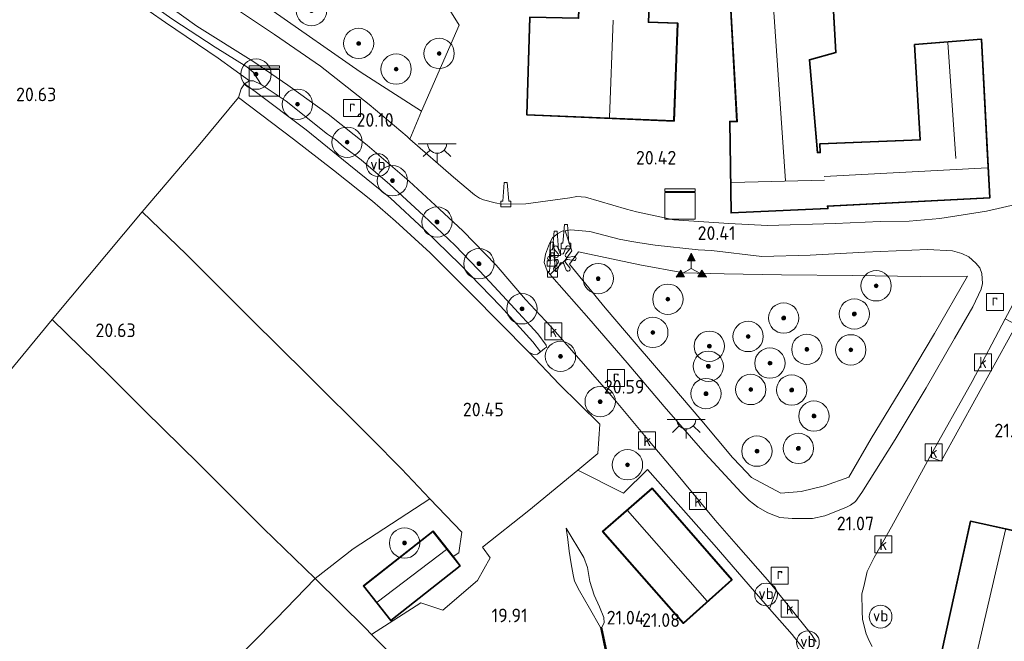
# Model space of a CAD drawing. Extents: x 196936 to 200438, y 361224 to 364196.
# Tile 257 of 276: x 199182 to 199312, y 363245 to 363327. Entities that reach past the tile are written whole.
import ezdxf
from ezdxf.enums import TextEntityAlignment as Align

# ---------------------------------------------------------------- set-up
doc = ezdxf.new("R2010")
doc.units = 0
for name, color, linetype, lineweight in [('B-ME-BV-GELEIDECONSTRUCTIE-S', 210, 'Continuous', 25), ('B-ME-GR-BOOM-S', 90, 'Continuous', 25), ('B-ME-GR-BOUWLAND_AKKERBOUW-GV', 80, 'Continuous', 13), ('B-ME-GR-GRAS-GV', 60, 'Continuous', 13), ('B-ME-GR-HAAG-G', 90, 'GR-HAAG1', 13), ('B-ME-GW-TALUD_KRUIN-G', 90, 'Continuous', 18), ('B-ME-GW-TALUD_TEEN-G', 90, 'Continuous', 18), ('B-ME-IE-KUNSTOBJECT-S', 7, 'Continuous', 25), ('B-ME-IE-MEUBILAIR_WEGMEUBILAIR-S', 7, 'Continuous', 25), ('B-ME-IE-TERREINAFSCHEIDING_DOORGANG-G', 210, 'Continuous', 18), ('B-ME-IE-TERREINAFSCHEIDING_KUNSTMATIG_HEKWERK-G', 20, 'IE-TERREINAFSCHEIDING-KUNSTMATIG', 18), ('B-ME-IE-TERREINAFSCHEIDING_KUNSTMATIG_MUUR-G', 90, 'IE-TERREINAFSCHEIDING-KUNSTMATIG-DICHT', 18), ('B-ME-IE-TERREINAFSCHEIDING_KUNSTMATIG_MUUR-GV', 90, 'Continuous', 18), ('B-ME-KG-KADASTRAAL_DAKRAND-G', 170, 'Continuous', 18), ('B-ME-KG-KADASTRAAL_NOK-G', 10, 'Continuous', 18), ('B-ME-OG-BEBOUWING_BOERDERIJ-GV', 7, 'Continuous', 35), ('B-ME-OG-BEBOUWING_KWEKERIJ-GV', 7, 'Continuous', 35), ('B-ME-OG-BEBOUWING_SCHUUR-GV', 7, 'Continuous', 35), ('B-ME-OG-HOOGTEPUNT-S', 7, 'Continuous', 25), ('B-ME-OG-TERREIN_ERF-GV', 7, 'Continuous', 18), ('B-ME-OG-TERREIN_GROEN_TUIN-GV', 7, 'Continuous', 18), ('B-ME-OG-WATER_GREPPEL-G', 160, 'Continuous', 18), ('B-ME-OG-WATER_SLOOT-G', 120, 'Continuous', 18), ('B-ME-RI-GWA_KOLK-S', 30, 'Continuous', 25), ('B-ME-RI-GWA_RIOOLPUT-S', 30, 'Continuous', 25), ('B-ME-VH-VERHARDING_ASFALT-GV', 252, 'Continuous', 18), ('B-ME-VH-VERHARDING_STRAATBAKSTEEN-GV', 252, 'Continuous', 18), ('B-ME-VW-BEWEGWIJZERING_DRAAGCONSTRUCTIE-S', 7, 'Continuous', 25), ('B-ME-VW-VERKEERSTEKEN_DRAAGCONSTRUCTIE-S', 7, 'Continuous', 25)]:
    doc.layers.add(name, color=color, linetype=linetype, lineweight=lineweight)
doc.styles.add('NLCS-ISO', font='NLCS-ISO.ttf')
doc.styles.add('NLCS-ISO-ANNOTATIVE-T18', font='NLCS-ISO.ttf', dxfattribs={"height": 1.8})
doc.linetypes.add('GR-HAAG1', pattern='A,6,[176,NLCS.SHX,S=0.125,R=0,X=0,Y=0],-2', length=8)
doc.linetypes.add('IE-TERREINAFSCHEIDING-KUNSTMATIG', pattern='A,4,[82,NLCS.SHX,S=0.75,R=90,X=0,Y=0],4,-2', length=10)
doc.linetypes.add('IE-TERREINAFSCHEIDING-KUNSTMATIG-DICHT', pattern='A,8,-1,[82,NLCS.SHX,S=0.75,R=90,X=0,Y=0],-1', length=10)

# ---------------------------------------------------------------- blocks, each defined once
blk = doc.blocks.new('SAL-HOOGTELABEL-SO')
at = {"color": 0, "linetype": 'ByBlock', "lineweight": -2, "style": 'NLCS-ISO-ANNOTATIVE-T18'}
blk.add_attdef('HOOGTE', text='', height=1.8, dxfattribs=at).set_placement((2.79, 0), align=Align.RIGHT)
blk = doc.blocks.new('SIE-WEG_GELEIDECONSTRUCTIE-SO')
at = {"color": 0, "linetype": 'ByBlock', "lineweight": 18}
blk.add_lwpolyline([(0.4, -0.87), (0.2, 1.59), (-0.2, 1.59), (-0.4, -0.87), (-0.65, -0.87), (-0.65, -1.59), (0.65, -1.59), (0.65, -0.87)], close=True, dxfattribs=at)
blk = doc.blocks.new('SGR-BOOM_01-SO')
at = {"linetype": 'ByBlock', "lineweight": 18}
h = blk.add_hatch(color=0, dxfattribs=at)
h.dxf.hatch_style = 1
edge = h.paths.add_edge_path()
edge.add_arc((0, 0), 0.25, 0, 360)
at = {"color": 0, "linetype": 'ByBlock', "lineweight": 18}
for radius in [2, 0.25]:
    blk.add_circle((0, 0), radius, dxfattribs=at)
blk = doc.blocks.new('SKL-DATA_KAST-SO')
at = {"color": 0, "linetype": 'ByBlock', "lineweight": 18}
for points in [[(-2, 2), (2, 2), (2, 1.68), (-2, 1.68)], [(-2, 1.52), (2, 1.52), (2, -2), (-2, -2)]]:
    blk.add_lwpolyline(points, close=True, dxfattribs=at)
blk = doc.blocks.new('SIE-KUNSTOBJECT-SO')
at = {"color": 0, "linetype": 'ByBlock', "lineweight": 18, "flags": 128}
blk.add_lwpolyline([(0.27, -0.73, 0.700208), (-0.27, -0.73), (-0.56, -1.53, -1), (-1.05, -1.25), (-0.5, -0.6, 0.700208), (-0.77, -0.13), (-1.6, -0.28, -1), (-1.6, 0.28), (-0.77, 0.13, 0.700208), (-0.5, 0.6), (-1.05, 1.25, -1), (-0.56, 1.53), (-0.27, 0.73, 0.700208), (0.27, 0.73), (0.56, 1.53, -1), (1.05, 1.25), (0.5, 0.6, 0.700208), (0.77, 0.13), (1.6, 0.28, -1), (1.6, -0.28), (0.77, -0.13, 0.700208), (0.5, -0.6), (1.05, -1.25, -1), (0.56, -1.53)], format="xyb", close=True, dxfattribs=at)
blk = doc.blocks.new('SIE-WEG_VERKEERSBORD_WEGWIJZER-SO')
at = {"linetype": 'ByBlock', "lineweight": 18}
h = blk.add_hatch(color=0, dxfattribs=at)
h.dxf.hatch_style = 1
h.paths.add_polyline_path([(0.5, 1), (0, 2), (-0.5, 1)])
h = blk.add_hatch(color=0, dxfattribs=at)
h.dxf.hatch_style = 1
h.paths.add_polyline_path([(-1.38, -0.22), (-2, -1.15), (-0.88, -1.09)])
h = blk.add_hatch(color=0, dxfattribs=at)
h.dxf.hatch_style = 1
h.paths.add_polyline_path([(1.38, -0.22), (2, -1.15), (0.88, -1.09)])
at = {"color": 0, "linetype": 'ByBlock', "lineweight": 18}
for points in [[(0.5, 1), (0, 2), (-0.5, 1)], [(-1.38, -0.22), (-2, -1.15), (-0.88, -1.09)], [(1.38, -0.22), (2, -1.15), (0.88, -1.09)]]:
    blk.add_lwpolyline(points, close=True, dxfattribs=at)
for points in [[(-1.13, -0.65), (0, 0)], [(0, 1), (0, 0)], [(1.13, -0.65), (0, 0)]]:
    blk.add_lwpolyline(points, dxfattribs=at)
blk = doc.blocks.new('SRI-PUT_INSPECTIEPUT_RIOOLPUT-SO')
at = {"color": 0, "linetype": 'ByBlock', "lineweight": 18}
blk.add_lwpolyline([(-1.12, -1.12), (1.12, -1.12), (1.12, 1.12), (-1.12, 1.12)], close=True, dxfattribs=at)
at = {"color": 0, "linetype": 'ByBlock', "lineweight": 18, "style": 'NLCS-ISO'}
blk.add_text('r', height=1.5, dxfattribs=at).set_placement((0, 0.28), align=Align.MIDDLE_CENTER)
blk = doc.blocks.new('SRI-KOLK-SO')
at = {"color": 0, "linetype": 'ByBlock', "lineweight": 18}
blk.add_lwpolyline([(-1.125, -1.125), (1.125, -1.125), (1.125, 1.125), (-1.125, 1.125)], close=True, dxfattribs=at)
at = {"color": 0, "linetype": 'ByBlock', "lineweight": 18, "style": 'NLCS-ISO'}
blk.add_text('k', height=1.5, dxfattribs=at).set_placement((0, 0), align=Align.MIDDLE_CENTER)
blk = doc.blocks.new('SKL-ET_OV_LICHTPUNT-SO')
at = {"color": 0, "linetype": 'ByBlock', "lineweight": 18}
for points in [[(-1.25, 0), (-2.5, 0)], [(1.25, 0), (2.5, 0)], [(-0.92, -0.85), (-1.83, -1.7)], [(0, -1.25), (0, -2.5)], [(0.92, -0.85), (1.83, -1.7)]]:
    blk.add_lwpolyline(points, dxfattribs=at)
blk.add_lwpolyline([(0, 0), (1.25, 0, -1), (-1.25, 0)], format="xyb", close=True, dxfattribs=at)
blk = doc.blocks.new('SIE-WEG_PAAL_VERKEERSBORD-SO')
at = {"color": 0, "linetype": 'ByBlock', "lineweight": 18}
blk.add_circle((0, 0), 1.5, dxfattribs=at)
at = {"color": 0, "linetype": 'ByBlock', "lineweight": 18, "style": 'NLCS-ISO'}
blk.add_text('vb', height=1.5, dxfattribs=at).set_placement((0, 0.13), align=Align.MIDDLE_CENTER)

msp = doc.modelspace()

# ---------------------------------------------------------------- linework, layer by layer
at = {"layer": 'B-ME-GR-BOUWLAND_AKKERBOUW-GV'}
msp.add_polyline3d([(199180.582, 363280.482, 20.542), (199186.705, 363287.89, 20.663), (199194.212, 363280.569, 20.792), (199198.927, 363275.876, 20.707), (199206.053, 363268.878, 20.671), (199214.552, 363260.347, 20.68), (199221.366, 363253.729, 20.613), (199216.257, 363248.416, 20.63), (199206.931, 363238.987, 20.624), (199205.745, 363238.551, 20.558), (199199.264, 363230.862, 20.37), (199192.198, 363222.402, 20.379), (199184.019, 363212.68, 20.405), (199177.584, 363204.787, 20.458)], dxfattribs=at)
at = {"layer": 'B-ME-GR-GRAS-GV'}
for points in [[(199252.2, 363347.446, 20.287), (199249.25, 363336.756, 20.177), (199246.129, 363338.046, 20.204), (199243.355, 363342.603, 20.189), (199237.46, 363339.062, 20.23), (199240.239, 363334.246, 20.244), (199236.91, 363332.347, 20.207), (199240.346, 363326.712, 20.117), (199235.389, 363315.361, 20.149), (199227.333, 363320.545, 20.133), (199215.85, 363328.572, 20.212), (199220.314, 363339.295, 20.283), (199223.447, 363346.008, 20.301), (199224.359, 363348.741, 20.278), (199224.213, 363349.144, 20.287), (199223.679, 363349.581, 20.296), (199220.555, 363350.117, 20.3), (199221.641, 363351.996, 20.328), (199222.022, 363351.958, 20.281), (199230.507, 363351.121, 20.27), (199243.547, 363348.925, 20.23), (199251.194, 363347.624, 20.27)], [(199213.182, 363320.512, 20.213), (199214.272, 363318.898, 20.172), (199213.259, 363319.351, 20.29), (199212.716, 363319.373, 20.443), (199208.583, 363322.348, 20.708), (199201.646, 363327.04, 20.794), (199195.175, 363331.589, 20.776), (199191.168, 363334.485, 20.73), (199188.624, 363336.947, 20.555), (199191.395, 363335.42, 20.307), (199196.844, 363331.548, 20.253), (199202.591, 363327.455, 20.181), (199208.191, 363323.825, 20.104), (199212.385, 363321.199, 20.163)], [(199235.389, 363315.361, 20.149), (199233.866, 363311.699, 20.112), (199233.502, 363312.017, 20.106), (199228.495, 363316.237, 20.133), (199222.095, 363321.295, 20.133), (199216.026, 363325.457, 20.115), (199210.066, 363329.416, 20.124), (199208.766, 363330.314, 20.137), (199210.307, 363332.447, 20.253), (199215.85, 363328.572, 20.212), (199227.333, 363320.545, 20.133)], [(199250.7, 363283.31, 20.434), (199250.164, 363283.28, 20.466), (199249.535, 363283.605, 20.521), (199241.967, 363291.283, 20.516), (199236.557, 363296.682, 20.478), (199231.979, 363300.854, 20.522), (199228.937, 363303.505, 20.43), (199223.78, 363307.608, 20.511), (199218.525, 363311.688, 20.636), (199211.248, 363317.177, 20.908), (199211.615, 363318.295, 20.624), (199212.065, 363318.956, 20.542), (199213.47, 363317.948, 19.569), (199220.183, 363312.892, 19.429), (199225.811, 363308.334, 19.429), (199231.323, 363303.902, 19.388), (199235.756, 363299.777, 19.424), (199240.491, 363295.14, 19.415), (199245.814, 363289.644, 19.474), (199250.064, 363284.96, 19.542), (199251.105, 363283.642, 20.343)], [(199251.628, 363284.071, 20.425), (199251.105, 363283.642, 20.343), (199250.064, 363284.96, 19.542), (199245.814, 363289.644, 19.474), (199240.491, 363295.14, 19.415), (199235.756, 363299.777, 19.424), (199231.323, 363303.902, 19.388), (199225.811, 363308.334, 19.429), (199220.183, 363312.892, 19.429), (199213.47, 363317.948, 19.569), (199212.065, 363318.956, 20.542), (199212.716, 363319.373, 20.443), (199213.259, 363319.351, 20.29), (199214.272, 363318.898, 20.172), (199217.548, 363316.682, 20.181), (199223.021, 363312.357, 20.172), (199224.037, 363311.615, 19.965), (199225.191, 363310.635, 20.1), (199227.46, 363308.935, 20.172), (199231.227, 363305.721, 20.195), (199235.661, 363301.595, 20.236), (199239.839, 363297.667, 20.218), (199243.829, 363293.469, 20.254), (199247.192, 363289.865, 20.389), (199250.757, 363286.03, 20.434), (199251.834, 363284.532, 20.43), (199251.872, 363284.272, 20.43)], [(199249.538, 363262.723, 20.489), (199243.463, 363257.858, 20.234), (199244.472, 363256.487, 20.144), (199242.776, 363253.477, 20.037), (199238.227, 363249.574, 20.06), (199235.302, 363250.531, 20.131), (199228.819, 363246.361, 20.421), (199227.997, 363247.194, 20.409), (199221.366, 363253.729, 20.613), (199226.4, 363257.637, 20.381), (199236.493, 363264.235, 20.376), (199232.756, 363268.228, 20.313), (199228.767, 363272.246, 20.384), (199220.288, 363280.682, 20.397), (199212.934, 363287.958, 20.465), (199204.371, 363296.498, 20.563), (199198.567, 363302.094, 20.872), (199206.159, 363311.037, 20.881), (199211.248, 363317.177, 20.908), (199218.525, 363311.688, 20.636), (199223.78, 363307.608, 20.511), (199228.937, 363303.505, 20.43), (199231.979, 363300.854, 20.522), (199236.557, 363296.682, 20.478), (199241.967, 363291.283, 20.516), (199249.535, 363283.605, 20.521), (199253.57, 363279.389, 20.583), (199258.894, 363274.096, 20.587), (199258.64, 363270.244, 20.525), (199256.005, 363268.026, 20.547)], [(199226.4, 363257.637, 20.381), (199221.366, 363253.729, 20.613), (199214.552, 363260.347, 20.68), (199206.053, 363268.878, 20.671), (199198.927, 363275.876, 20.707), (199194.212, 363280.569, 20.792), (199186.705, 363287.89, 20.663), (199198.567, 363302.094, 20.872), (199204.371, 363296.498, 20.563), (199212.934, 363287.958, 20.465), (199220.288, 363280.682, 20.397), (199228.767, 363272.246, 20.384), (199232.756, 363268.228, 20.313), (199236.493, 363264.235, 20.376)], [(199273.616, 363297.008, 20.431), (199280.277, 363296.216, 20.436), (199286.651, 363296.4, 20.516), (199293.836, 363296.792, 20.618), (199302.121, 363297.111, 20.658), (199305.426, 363296.954, 20.752), (199306.656, 363296.584, 20.752), (199307.567, 363296.182, 20.765), (199308.498, 363295.334, 20.859), (199309.009, 363294.716, 20.912), (199309.285, 363293.962, 20.934), (199309.348, 363292.628, 20.983), (199309.185, 363291.916, 21.001), (199308.075, 363289.555, 21.023), (199305.686, 363285.386, 21.019), (199301.936, 363278.88, 21.005), (199297.871, 363272.056, 21.068), (199293.475, 363265.074, 21.059), (199292.603, 363263.892, 21.037), (199291.957, 363263.416, 21.054), (199291.329, 363263.127, 21.068), (199288.565, 363261.999, 21.059), (199286.95, 363261.647, 21.028), (199284.293, 363261.646, 20.974), (199282.663, 363261.801, 20.974), (199281.075, 363262.395, 20.965), (199279.756, 363263.153, 20.961), (199278.608, 363264.053, 20.97), (199277.535, 363265.072, 20.956), (199272.808, 363270.234, 20.823), (199267.389, 363276.443, 20.725), (199262.528, 363282.187, 20.64), (199257.456, 363288.046, 20.498), (199252.605, 363293.568, 20.373), (199252.376, 363293.845, 20.354), (199254.358, 363295.711, 20.367), (199255.221, 363296.972, 20.336), (199254.354, 363299.61, 20.314), (199255.025, 363299.726, 20.346), (199257.595, 363299.481, 20.351), (199261.456, 363298.513, 20.36), (199262.852, 363298.222, 20.342), (199264.191, 363298, 20.329), (199266.219, 363297.712, 20.324), (199271.883, 363297.078, 20.4)], [(199292.23, 363293.685, 20.502), (199301.171, 363293.562, 20.578), (199307.375, 363293.605, 20.836), (199303.05, 363286.045, 20.738), (199299.593, 363280.3, 20.805), (199294.678, 363272.195, 20.858), (199291.725, 363267.098, 21.139), (199288.55, 363265.977, 21.028), (199285.439, 363265.197, 20.97), (199282.764, 363265.009, 20.939), (199278.912, 363267.083, 20.89), (199277.442, 363268.584, 20.881), (199276.409, 363269.694, 20.841), (199272.346, 363274.541, 20.752), (199268.278, 363279.325, 20.64), (199263.693, 363284.665, 20.547), (199259.624, 363289.449, 20.391), (199254.922, 363295.211, 20.395), (199256.086, 363296.808, 20.351), (199264.182, 363295.12, 20.288), (199269.931, 363294.036, 20.337), (199275.296, 363293.905, 20.395), (199282.845, 363293.788, 20.373)], [(199278.912, 363267.083, 20.89), (199282.764, 363265.009, 20.939), (199285.439, 363265.197, 20.97), (199288.55, 363265.977, 21.028), (199291.725, 363267.098, 21.139), (199294.678, 363272.195, 20.858), (199299.593, 363280.3, 20.805), (199303.05, 363286.045, 20.738), (199307.375, 363293.605, 20.836), (199301.171, 363293.562, 20.578), (199292.23, 363293.685, 20.502), (199282.845, 363293.788, 20.373), (199275.296, 363293.905, 20.395), (199269.931, 363294.036, 20.337), (199264.182, 363295.12, 20.288), (199256.086, 363296.808, 20.351), (199254.922, 363295.211, 20.395), (199259.624, 363289.449, 20.391), (199263.693, 363284.665, 20.547), (199268.278, 363279.325, 20.64), (199272.346, 363274.541, 20.752), (199276.409, 363269.694, 20.841), (199277.442, 363268.584, 20.881)], [(199313.217, 363286.093, 21.13), (199303.921, 363269.218, 21.269), (199302.426, 363269.768, 21.125), (199308.014, 363279.72, 21.063), (199312.363, 363287.973, 21.037), (199313.861, 363287.202, 21.099)], [(199227.745, 363252.764, 20.686), (199231.34, 363248.202, 20.369), (199240.513, 363255.429, 20.165), (199239.566, 363256.631, 20.237), (199236.918, 363259.991, 20.473)], [(199259.194, 363247.33, 21.01), (199258.998, 363247.291, 20.242), (199257.555, 363249.832, 20.206), (199256.248, 363252.135, 20.166), (199255.572, 363253.385, 20.152), (199255.4, 363254.233, 20.143), (199255.13, 363255.699, 20.206), (199254.878, 363257.355, 20.255), (199254.677, 363258.877, 20.327), (199254.476, 363260.4, 20.354), (199256.791, 363256.527, 20.821), (199257.299, 363255.198, 20.925), (199257.595, 363253.346, 20.961), (199258.186, 363251.561, 20.952), (199258.865, 363250.023, 20.961), (199259.459, 363248.589, 20.983), (199259.466, 363247.886, 21.01)]]:
    msp.add_polyline3d(points, close=True, dxfattribs=at)
for points in [[(199179.093, 363332.572, 20.69), (199184.39, 363339.48, 20.578), (199184.611, 363339.779, 20.573), (199184.808, 363339.823, 20.56), (199188.624, 363336.947, 20.555), (199191.168, 363334.485, 20.73), (199195.175, 363331.589, 20.776), (199201.646, 363327.04, 20.794), (199208.583, 363322.348, 20.708), (199212.716, 363319.373, 20.443), (199212.065, 363318.956, 20.542), (199211.615, 363318.295, 20.624), (199211.248, 363317.177, 20.908), (199206.159, 363311.037, 20.881), (199198.567, 363302.094, 20.872), (199186.705, 363287.89, 20.663), (199180.582, 363280.482, 20.542)], [(199200.339, 363330.523, 20.194), (199205.791, 363326.567, 20.122), (199213.308, 363321.864, 20.095), (199217.794, 363318.802, 20.068), (199223.097, 363314.956, 20.037), (199228.248, 363310.871, 20.041), (199233.751, 363306.143, 20.059), (199237.761, 363302.458, 20.086), (199240.862, 363299.597, 20.108), (199245.233, 363295.046, 20.167), (199249.098, 363290.544, 20.329), (199252.39, 363287.026, 20.401), (199256.467, 363282.408, 20.486), (199260.424, 363277.865, 20.567), (199265.444, 363271.813, 20.706), (199268.79, 363267.874, 20.827), (199274.124, 363261.439, 20.976), (199276.907, 363258.259, 21.075), (199281.041, 363253.571, 21.124), (199282.166, 363252.169, 21.119), (199281.303, 363249.756, 21.304), (199280.132, 363251.084, 21.307), (199274.004, 363258.205, 21.28), (199265.196, 363268.101, 20.928), (199262.027, 363264.983, 20.959), (199256.005, 363268.026, 20.547), (199258.64, 363270.244, 20.525), (199258.894, 363274.096, 20.587), (199253.57, 363279.389, 20.583), (199249.535, 363283.605, 20.521), (199250.164, 363283.28, 20.466), (199250.7, 363283.31, 20.434), (199251.105, 363283.642, 20.343), (199251.628, 363284.071, 20.425), (199251.872, 363284.272, 20.43), (199251.834, 363284.532, 20.43), (199250.757, 363286.03, 20.434), (199247.192, 363289.865, 20.389), (199243.829, 363293.469, 20.254), (199239.839, 363297.667, 20.218), (199235.661, 363301.595, 20.236), (199231.227, 363305.721, 20.195), (199227.46, 363308.935, 20.172), (199225.191, 363310.635, 20.1), (199224.037, 363311.615, 19.965), (199223.021, 363312.357, 20.172), (199217.548, 363316.682, 20.181), (199214.272, 363318.898, 20.172), (199213.182, 363320.512, 20.213), (199212.385, 363321.199, 20.163), (199208.191, 363323.825, 20.104), (199202.591, 363327.455, 20.181)]]:
    msp.add_polyline3d(points, dxfattribs=at)
at = {"layer": 'B-ME-GR-HAAG-G'}
for points in [[(199256.005, 363268.026, 20.547), (199249.538, 363262.723, 20.489), (199243.463, 363257.858, 20.234), (199244.472, 363256.487, 20.144), (199242.776, 363253.477, 20.037), (199238.227, 363249.574, 20.06), (199235.302, 363250.531, 20.131), (199228.819, 363246.361, 20.421)], [(199285.999, 363241.343, 21.332), (199286.704, 363242.998, 21.357), (199286.531, 363243.492, 21.393), (199284.275, 363246.384, 21.406), (199281.303, 363249.756, 21.304), (199280.132, 363251.084, 21.307), (199274.004, 363258.205, 21.28), (199265.196, 363268.101, 20.928), (199262.027, 363264.983, 20.959)]]:
    msp.add_polyline3d(points, dxfattribs=at)
at = {"layer": 'B-ME-GW-TALUD_KRUIN-G'}
for points in [[(199188.624, 363336.947, 20.555), (199191.168, 363334.485, 20.73), (199195.175, 363331.589, 20.776), (199201.646, 363327.04, 20.794), (199208.583, 363322.348, 20.708), (199212.716, 363319.373, 20.443)], [(199259.194, 363247.33, 21.01), (199259.466, 363247.886, 21.01), (199259.459, 363248.589, 20.983), (199258.865, 363250.023, 20.961), (199258.186, 363251.561, 20.952), (199257.595, 363253.346, 20.961), (199257.299, 363255.198, 20.925), (199256.791, 363256.527, 20.821), (199254.476, 363260.4, 20.354)]]:
    msp.add_polyline3d(points, dxfattribs=at)
at = {"layer": 'B-ME-GW-TALUD_TEEN-G'}
for points in [[(199214.272, 363318.898, 20.172), (199213.182, 363320.512, 20.213), (199212.385, 363321.199, 20.163), (199208.191, 363323.825, 20.104), (199202.591, 363327.455, 20.181), (199196.844, 363331.548, 20.253), (199191.395, 363335.42, 20.307), (199188.624, 363336.947, 20.555)], [(199258.998, 363247.291, 20.242), (199257.555, 363249.832, 20.206), (199256.248, 363252.135, 20.166), (199255.572, 363253.385, 20.152), (199255.4, 363254.233, 20.143), (199255.13, 363255.699, 20.206), (199254.878, 363257.355, 20.255), (199254.677, 363258.877, 20.327), (199254.476, 363260.4, 20.354)]]:
    msp.add_polyline3d(points, dxfattribs=at)
at = {"layer": 'B-ME-IE-TERREINAFSCHEIDING_DOORGANG-G'}
msp.add_polyline3d([(199258.64, 363270.244, 20.525), (199258.894, 363274.096, 20.587)], dxfattribs=at)
at = {"layer": 'B-ME-IE-TERREINAFSCHEIDING_KUNSTMATIG_HEKWERK-G'}
for points in [[(199240.239, 363334.246, 20.244), (199236.91, 363332.347, 20.207), (199240.346, 363326.712, 20.117), (199235.389, 363315.361, 20.149), (199227.333, 363320.545, 20.133), (199215.85, 363328.572, 20.212), (199210.307, 363332.447, 20.253), (199215.867, 363342.008, 20.476), (199220.555, 363350.117, 20.3), (199221.641, 363351.996, 20.328), (199225.759, 363359.12, 20.252), (199233.719, 363371.965, 20.212), (199235.287, 363374.786, 20.239), (199237.477, 363378.727, 20.297), (199231.598, 363382.75, 20.283), (199224.543, 363387.128, 20.299)], [(199211.248, 363317.177, 20.908), (199206.159, 363311.037, 20.881), (199198.567, 363302.094, 20.872), (199186.705, 363287.89, 20.663)], [(199211.248, 363317.177, 20.908), (199218.525, 363311.688, 20.636), (199223.78, 363307.608, 20.511), (199228.937, 363303.505, 20.43), (199231.979, 363300.854, 20.522), (199236.557, 363296.682, 20.478), (199241.967, 363291.283, 20.516), (199249.535, 363283.605, 20.521)], [(199198.567, 363302.094, 20.872), (199204.371, 363296.498, 20.563), (199212.934, 363287.958, 20.465), (199220.288, 363280.682, 20.397), (199228.767, 363272.246, 20.384), (199232.756, 363268.228, 20.313), (199236.493, 363264.235, 20.376), (199240.703, 363259.877, 20.304), (199240.337, 363257.147, 20.237), (199239.566, 363256.631, 20.237)], [(199186.705, 363287.89, 20.663), (199180.582, 363280.482, 20.542)], [(199186.705, 363287.89, 20.663), (199194.212, 363280.569, 20.792), (199198.927, 363275.876, 20.707), (199206.053, 363268.878, 20.671), (199214.552, 363260.347, 20.68), (199221.366, 363253.729, 20.613), (199227.997, 363247.194, 20.409), (199228.819, 363246.361, 20.421), (199233.456, 363241.664, 20.389), (199241.278, 363233.676, 20.407), (199243.109, 363231.774, 20.419)], [(199313.217, 363286.093, 21.13), (199303.921, 363269.218, 21.269)], [(199258.894, 363274.096, 20.587), (199253.57, 363279.389, 20.583), (199249.535, 363283.605, 20.521)], [(199262.027, 363264.983, 20.959), (199256.005, 363268.026, 20.547), (199258.64, 363270.244, 20.525)], [(199236.493, 363264.235, 20.376), (199226.4, 363257.637, 20.381), (199221.366, 363253.729, 20.613)]]:
    msp.add_polyline3d(points, dxfattribs=at)
msp.add_polyline3d([(199256.086, 363296.808, 20.351), (199254.922, 363295.211, 20.395), (199259.624, 363289.449, 20.391), (199263.693, 363284.665, 20.547), (199268.278, 363279.325, 20.64), (199272.346, 363274.541, 20.752), (199276.409, 363269.694, 20.841), (199277.442, 363268.584, 20.881), (199278.912, 363267.083, 20.89), (199282.764, 363265.009, 20.939), (199285.439, 363265.197, 20.97), (199288.55, 363265.977, 21.028), (199291.725, 363267.098, 21.139), (199294.678, 363272.195, 20.858), (199299.593, 363280.3, 20.805), (199303.05, 363286.045, 20.738), (199307.375, 363293.605, 20.836), (199301.171, 363293.562, 20.578), (199292.23, 363293.685, 20.502), (199282.845, 363293.788, 20.373), (199275.296, 363293.905, 20.395), (199269.931, 363294.036, 20.337), (199264.182, 363295.12, 20.288)], close=True, dxfattribs=at)
at = {"layer": 'B-ME-IE-TERREINAFSCHEIDING_KUNSTMATIG_MUUR-G'}
msp.add_polyline3d([(199259.106, 363247.261, 21.296), (199259.75, 363244.066, 21.287)], dxfattribs=at)
at = {"layer": 'B-ME-IE-TERREINAFSCHEIDING_KUNSTMATIG_MUUR-GV'}
msp.add_polyline3d([(199259.247, 363238.551, 21.22), (199259.108, 363238.411, 21.215), (199258.963, 363238.542, 21.22), (199257.832, 363239.589, 20.406), (199256.506, 363240.83, 20.195), (199259.641, 363244.097, 20.222), (199258.998, 363247.291, 20.242), (199259.194, 363247.33, 21.01), (199259.858, 363244.034, 21.147), (199256.791, 363240.838, 21.287)], close=True, dxfattribs=at)
at = {"layer": 'B-ME-KG-KADASTRAAL_DAKRAND-G'}
for points in [[(199270.069, 363348.013, 22.822), (199269.705, 363348.026, 22.97), (199269.703, 363347.976, 22.713), (199269.634, 363346.431, 22.713), (199266.017, 363346.559, 23.84), (199266.015, 363346.509, 22.714), (199265.301, 363327.1, 22.714), (199265.299, 363327.05, 24.929), (199269.129, 363326.929, 23.539), (199268.646, 363314.123, 23.538), (199249.341, 363314.92, 22.391), (199249.736, 363327.713, 22.391), (199256.163, 363327.597, 22.715), (199257.469, 363363.496, 22.782), (199258.775, 363399.396, 22.85), (199271.963, 363398.862, 22.843), (199270.469, 363365.237, 22.928), (199270.758, 363365.224, 22.81)], [(199289.398, 363333.291, 22.266), (199276.03, 363332.731, 23.162), (199277.051, 363313.959, 23.288), (199276.104, 363313.969, 22.934), (199276.157, 363310.167, 22.934), (199276.158, 363310.117, 24.346), (199276.273, 363301.994, 24.389), (199288.936, 363302.573, 24.39), (199288.909, 363302.874, 25.038), (199310.3, 363303.997, 25.038), (199309.912, 363311.205, 26.683), (199309.909, 363311.255, 24.552), (199309.18, 363324.819, 24.552), (199300.465, 363324.096, 24.443), (199301.197, 363311.535, 24.443), (199287.955, 363311.01, 24.296), (199288.013, 363309.887, 24.296), (199287.548, 363309.857, 24.296), (199286.514, 363322.181, 24.145), (199289.989, 363323.119, 22.261)], [(199269.933, 363247.891, 23.422), (199259.336, 363259.952, 23.422), (199265.809, 363265.575, 23.422), (199276.274, 363253.592, 23.422)], [(199318.384, 363246.295, 24.26), (199313.956, 363247.27, 25.877), (199312.325, 363239.861, 25.58), (199303.54, 363241.794, 25.372), (199307.82, 363261.243, 25.408), (199321.034, 363258.335, 24.246)], [(199231.348, 363248.272, 21.876), (199227.815, 363252.756, 21.872), (199236.91, 363259.921, 21.876), (199240.443, 363255.437, 21.876)]]:
    msp.add_polyline3d(points, close=True, dxfattribs=at)
at = {"layer": 'B-ME-KG-KADASTRAAL_NOK-G'}
for points in [[(199281.564, 363332.913, 27.514), (199283.407, 363306.201, 27.664)], [(199260.199, 363314.522, 29.188), (199260.673, 363327.381, 29.188)], [(199305.846, 363309.143, 27.866), (199304.81, 363324.406, 27.749)], [(199288.505, 363306.744, 28.753), (199310.039, 363307.909, 28.619)], [(199276.267, 363305.953, 27.55), (199288.525, 363306.292, 27.585)], [(199262.572, 363262.696, 25.929), (199273.053, 363250.763, 25.94)], [(199307.924, 363240.881, 29.039), (199312.415, 363260.18, 29.013)], [(199238.709, 363257.558, 23.533), (199229.542, 363250.645, 23.533)]]:
    msp.add_polyline3d(points, dxfattribs=at)
at = {"layer": 'B-ME-OG-BEBOUWING_BOERDERIJ-GV'}
for points in [[(199270.81, 363365.272, 20.115), (199270.117, 363347.961, 20.011), (199269.753, 363347.974, 20.011), (199269.682, 363346.379, 20.011), (199266.065, 363346.507, 20.006), (199265.351, 363327.098, 20.191), (199269.181, 363326.977, 20.191), (199268.694, 363314.071, 20.191), (199249.289, 363314.872, 20.191), (199249.688, 363327.764, 20.191), (199256.115, 363327.648, 20.191), (199256.376, 363334.987, 20.191), (199256.807, 363346.633, 20.362), (199257.812, 363374.29, 20.367), (199257.845, 363375.189, 20.348), (199258.727, 363399.448, 20.391), (199272.015, 363398.91, 20.418), (199271.194, 363380.435, 20.305), (199270.521, 363365.285, 20.115)], [(199286.567, 363322.145, 20.604), (199287.594, 363309.91, 20.725), (199287.961, 363309.934, 20.725), (199287.902, 363311.058, 20.725), (199301.144, 363311.583, 20.683), (199300.412, 363324.142, 20.627), (199309.227, 363324.873, 20.591), (199310.353, 363303.95, 20.735), (199288.961, 363302.827, 20.532), (199288.988, 363302.525, 20.532), (199276.224, 363301.942, 20.473), (199276.053, 363314.02, 20.328), (199276.998, 363314.01, 20.328), (199275.977, 363332.779, 20.003), (199289.445, 363333.343, 20.315), (199290.041, 363323.083, 20.604)], [(199321.094, 363258.373, 22.088), (199318.422, 363246.235, 22.129), (199313.994, 363247.21, 22.111), (199312.363, 363239.801, 22.007), (199303.48, 363241.756, 21.809), (199307.782, 363261.303, 21.561), (199315.589, 363259.585, 21.87)]]:
    msp.add_polyline3d(points, close=True, dxfattribs=at)
at = {"layer": 'B-ME-OG-BEBOUWING_KWEKERIJ-GV'}
msp.add_polyline3d([(199206.931, 363238.987, 20.624), (199216.257, 363248.416, 20.63), (199221.366, 363253.729, 20.613), (199227.997, 363247.194, 20.409), (199228.819, 363246.361, 20.421), (199233.456, 363241.664, 20.389)], dxfattribs=at)
at = {"layer": 'B-ME-OG-BEBOUWING_SCHUUR-GV'}
for points in [[(199276.344, 363253.588, 21.116), (199269.928, 363247.82, 21.133), (199259.265, 363259.957, 20.983), (199265.814, 363265.645, 21.11)], [(199240.513, 363255.429, 20.165), (199231.34, 363248.202, 20.369), (199227.745, 363252.764, 20.686), (199236.918, 363259.991, 20.473), (199239.566, 363256.631, 20.237)]]:
    msp.add_polyline3d(points, close=True, dxfattribs=at)
at = {"layer": 'B-ME-OG-TERREIN_ERF-GV'}
for points in [[(199249.688, 363327.764, 20.191), (199249.289, 363314.872, 20.191), (199268.694, 363314.071, 20.191), (199269.181, 363326.977, 20.191), (199265.351, 363327.098, 20.191), (199266.065, 363346.507, 20.006)], [(199314.137, 363303.129, 20.903), (199309.887, 363302.189, 20.768), (199303.745, 363301.205, 20.705), (199299.711, 363300.853, 20.719), (199295.897, 363300.799, 20.719), (199289.954, 363300.565, 20.66), (199281, 363300.297, 20.538), (199275.936, 363300.554, 20.439), (199268.651, 363301.023, 20.313), (199263.729, 363302.1, 20.354), (199262.45, 363302.446, 20.376), (199257.034, 363304.049, 20.345), (199255.858, 363304.129, 20.354), (199254.974, 363303.925, 20.34), (199249.138, 363303.136, 20.358), (199245.937, 363303.121, 20.286), (199245.118, 363303.263, 20.268), (199243.591, 363303.696, 20.268), (199243.067, 363303.906, 20.264), (199242.371, 363304.324, 20.246), (199239.617, 363306.666, 20.205), (199233.866, 363311.699, 20.112), (199235.389, 363315.361, 20.149), (199240.346, 363326.712, 20.117), (199236.91, 363332.347, 20.207)]]:
    msp.add_polyline3d(points, dxfattribs=at)
msp.add_polyline3d([(199275.977, 363332.779, 20.003), (199276.998, 363314.01, 20.328), (199276.053, 363314.02, 20.328), (199276.224, 363301.942, 20.473), (199288.988, 363302.525, 20.532), (199288.961, 363302.827, 20.532), (199310.353, 363303.95, 20.735), (199309.227, 363324.873, 20.591), (199300.412, 363324.142, 20.627), (199301.144, 363311.583, 20.683), (199287.902, 363311.058, 20.725), (199287.961, 363309.934, 20.725), (199287.594, 363309.91, 20.725), (199286.567, 363322.145, 20.604), (199290.041, 363323.083, 20.604), (199289.445, 363333.343, 20.315)], close=True, dxfattribs=at)
at = {"layer": 'B-ME-OG-TERREIN_GROEN_TUIN-GV'}
for points in [[(199294.812, 363244.795, 21.351), (199294.441, 363245.523, 21.382), (199294.025, 363246.443, 21.391), (199293.546, 363248.345, 21.36), (199293.494, 363249.451, 21.338), (199293.458, 363251.72, 21.293), (199293.706, 363252.672, 21.275), (199294.179, 363254.671, 21.24), (199295.077, 363256.505, 21.196), (199297.351, 363260.567, 21.169), (199301.574, 363268.251, 21.134), (199302.426, 363269.768, 21.125), (199303.921, 363269.218, 21.269), (199313.217, 363286.093, 21.13), (199318.68, 363282.347, 21.219), (199325.531, 363277.9, 21.38), (199329.221, 363275.23, 21.566), (199325.882, 363268.619, 21.509), (199323.997, 363264.484, 21.709), (199317.775, 363266.41, 21.485), (199315.809, 363260.335, 21.814), (199315.589, 363259.585, 21.87), (199307.782, 363261.303, 21.561), (199303.48, 363241.756, 21.809)], [(199233.456, 363241.664, 20.389), (199228.819, 363246.361, 20.421), (199235.302, 363250.531, 20.131), (199238.227, 363249.574, 20.06), (199242.776, 363253.477, 20.037), (199244.472, 363256.487, 20.144), (199243.463, 363257.858, 20.234), (199249.538, 363262.723, 20.489), (199256.005, 363268.026, 20.547), (199262.027, 363264.983, 20.959), (199265.196, 363268.101, 20.928), (199274.004, 363258.205, 21.28), (199280.132, 363251.084, 21.307), (199281.303, 363249.756, 21.304), (199284.275, 363246.384, 21.406), (199286.531, 363243.492, 21.393)], [(199259.858, 363244.034, 21.147), (199259.194, 363247.33, 21.01), (199259.466, 363247.886, 21.01), (199259.459, 363248.589, 20.983), (199258.865, 363250.023, 20.961), (199258.186, 363251.561, 20.952), (199257.595, 363253.346, 20.961), (199257.299, 363255.198, 20.925), (199256.791, 363256.527, 20.821), (199254.476, 363260.4, 20.354), (199254.677, 363258.877, 20.327), (199254.878, 363257.355, 20.255), (199255.13, 363255.699, 20.206), (199255.4, 363254.233, 20.143), (199255.572, 363253.385, 20.152), (199256.248, 363252.135, 20.166), (199257.555, 363249.832, 20.206), (199258.998, 363247.291, 20.242), (199259.641, 363244.097, 20.222)]]:
    msp.add_polyline3d(points, dxfattribs=at)
msp.add_polyline3d([(199265.814, 363265.645, 21.11), (199259.265, 363259.957, 20.983), (199269.928, 363247.82, 21.133), (199276.344, 363253.588, 21.116)], close=True, dxfattribs=at)
at = {"layer": 'B-ME-OG-WATER_GREPPEL-G'}
msp.add_polyline3d([(199213.47, 363317.948, 19.569), (199220.183, 363312.892, 19.429), (199225.811, 363308.334, 19.429), (199231.323, 363303.902, 19.388), (199235.756, 363299.777, 19.424), (199240.491, 363295.14, 19.415), (199245.814, 363289.644, 19.474), (199250.064, 363284.96, 19.542)], dxfattribs=at)
at = {"layer": 'B-ME-OG-WATER_SLOOT-G'}
msp.add_polyline3d([(199249.535, 363283.605, 20.521), (199250.164, 363283.28, 20.466), (199250.7, 363283.31, 20.434), (199251.105, 363283.642, 20.343), (199251.628, 363284.071, 20.425), (199251.872, 363284.272, 20.43), (199251.834, 363284.532, 20.43), (199250.757, 363286.03, 20.434), (199247.192, 363289.865, 20.389), (199243.829, 363293.469, 20.254), (199239.839, 363297.667, 20.218), (199235.661, 363301.595, 20.236), (199231.227, 363305.721, 20.195), (199227.46, 363308.935, 20.172), (199225.191, 363310.635, 20.1), (199224.037, 363311.615, 19.965), (199223.021, 363312.357, 20.172), (199217.548, 363316.682, 20.181), (199214.272, 363318.898, 20.172), (199213.259, 363319.351, 20.29), (199212.716, 363319.373, 20.443), (199212.065, 363318.956, 20.542), (199211.615, 363318.295, 20.624), (199211.248, 363317.177, 20.908)], dxfattribs=at)
at = {"layer": 'B-ME-VH-VERHARDING_ASFALT-GV'}
for points in [[(199287.448, 363245.402, 21.241), (199286.84, 363246.356, 21.254), (199283.798, 363250.137, 21.182), (199282.166, 363252.169, 21.119), (199281.041, 363253.571, 21.124), (199276.907, 363258.259, 21.075), (199274.124, 363261.439, 20.976), (199268.79, 363267.874, 20.827), (199265.444, 363271.813, 20.706), (199260.424, 363277.865, 20.567), (199256.467, 363282.408, 20.486), (199252.39, 363287.026, 20.401), (199249.098, 363290.544, 20.329), (199245.233, 363295.046, 20.167), (199240.862, 363299.597, 20.108), (199237.761, 363302.458, 20.086), (199233.751, 363306.143, 20.059), (199228.248, 363310.871, 20.041), (199223.097, 363314.956, 20.037), (199217.794, 363318.802, 20.068), (199213.308, 363321.864, 20.095), (199205.791, 363326.567, 20.122), (199200.339, 363330.523, 20.194)], [(199210.066, 363329.416, 20.124), (199216.026, 363325.457, 20.115), (199222.095, 363321.295, 20.133), (199228.495, 363316.237, 20.133), (199233.502, 363312.017, 20.106), (199233.866, 363311.699, 20.112), (199239.617, 363306.666, 20.205), (199242.371, 363304.324, 20.246), (199243.067, 363303.906, 20.264), (199243.591, 363303.696, 20.268), (199245.118, 363303.263, 20.268), (199245.937, 363303.121, 20.286), (199249.138, 363303.136, 20.358), (199254.974, 363303.925, 20.34), (199255.858, 363304.129, 20.354), (199257.034, 363304.049, 20.345), (199262.45, 363302.446, 20.376), (199263.729, 363302.1, 20.354), (199268.651, 363301.023, 20.313), (199275.936, 363300.554, 20.439), (199281, 363300.297, 20.538), (199289.954, 363300.565, 20.66), (199295.897, 363300.799, 20.719), (199299.711, 363300.853, 20.719), (199303.745, 363301.205, 20.705), (199309.887, 363302.189, 20.768), (199314.137, 363303.129, 20.903)], [(199338.695, 363328.397, 21.178), (199336.353, 363322.957, 21.147), (199335.547, 363321.429, 21.147), (199333.976, 363318.81, 21.063), (199329.208, 363312.342, 21.058), (199322.026, 363303.65, 21.032), (199317.736, 363297.577, 21.014), (199316.428, 363295.405, 20.988), (199313.965, 363291.014, 21.027), (199312.363, 363287.973, 21.037), (199308.014, 363279.72, 21.063), (199302.426, 363269.768, 21.125), (199301.574, 363268.251, 21.134), (199297.351, 363260.567, 21.169), (199295.077, 363256.505, 21.196), (199294.179, 363254.671, 21.24), (199293.706, 363252.672, 21.275), (199293.458, 363251.72, 21.293), (199293.494, 363249.451, 21.338), (199293.546, 363248.345, 21.36), (199294.025, 363246.443, 21.391), (199294.441, 363245.523, 21.382), (199294.812, 363244.795, 21.351)]]:
    msp.add_polyline3d(points, dxfattribs=at)
msp.add_polyline3d([(199282.663, 363261.801, 20.974), (199284.293, 363261.646, 20.974), (199286.95, 363261.647, 21.028), (199288.565, 363261.999, 21.059), (199291.329, 363263.127, 21.068), (199291.957, 363263.416, 21.054), (199292.603, 363263.892, 21.037), (199293.475, 363265.074, 21.059), (199297.871, 363272.056, 21.068), (199301.936, 363278.88, 21.005), (199305.686, 363285.386, 21.019), (199308.075, 363289.555, 21.023), (199309.185, 363291.916, 21.001), (199309.348, 363292.628, 20.983), (199309.285, 363293.962, 20.934), (199309.009, 363294.716, 20.912), (199308.498, 363295.334, 20.859), (199307.567, 363296.182, 20.765), (199306.656, 363296.584, 20.752), (199305.426, 363296.954, 20.752), (199302.121, 363297.111, 20.658), (199293.836, 363296.792, 20.618), (199286.651, 363296.4, 20.516), (199280.277, 363296.216, 20.436), (199273.616, 363297.008, 20.431), (199271.883, 363297.078, 20.4), (199266.219, 363297.712, 20.324), (199264.191, 363298, 20.329), (199262.852, 363298.222, 20.342), (199261.456, 363298.513, 20.36), (199257.595, 363299.481, 20.351), (199255.025, 363299.726, 20.346), (199254.354, 363299.61, 20.314), (199253.964, 363299.542, 20.338), (199253.364, 363299.22, 20.315), (199252.677, 363298.652, 20.306), (199252.258, 363297.902, 20.333), (199251.745, 363296.496, 20.333), (199251.581, 363295.436, 20.311), (199251.772, 363294.785, 20.324), (199251.981, 363294.323, 20.333), (199252.376, 363293.845, 20.354), (199252.605, 363293.568, 20.373), (199257.456, 363288.046, 20.498), (199262.528, 363282.187, 20.64), (199267.389, 363276.443, 20.725), (199272.808, 363270.234, 20.823), (199277.535, 363265.072, 20.956), (199278.608, 363264.053, 20.97), (199279.756, 363263.153, 20.961), (199281.075, 363262.395, 20.965)], close=True, dxfattribs=at)
at = {"layer": 'B-ME-VH-VERHARDING_STRAATBAKSTEEN-GV'}
msp.add_polyline3d([(199254.358, 363295.711, 20.367), (199252.376, 363293.845, 20.354), (199251.981, 363294.323, 20.333), (199251.772, 363294.785, 20.324), (199251.581, 363295.436, 20.311), (199251.745, 363296.496, 20.333), (199252.258, 363297.902, 20.333), (199252.677, 363298.652, 20.306), (199253.364, 363299.22, 20.315), (199253.964, 363299.542, 20.338), (199254.354, 363299.61, 20.314), (199255.221, 363296.972, 20.336)], close=True, dxfattribs=at)
msp.add_polyline3d([(199286.531, 363243.492, 21.393), (199284.275, 363246.384, 21.406), (199281.303, 363249.756, 21.304), (199282.166, 363252.169, 21.119), (199283.798, 363250.137, 21.182), (199286.84, 363246.356, 21.254), (199287.448, 363245.402, 21.241)], dxfattribs=at)

# ---------------------------------------------------------------- block references
at = {"layer": 'B-ME-BV-GELEIDECONSTRUCTIE-S'}
for p in [(199246.515, 363304.364, 20.579), (199254.446, 363298.826, 20.451), (199253.074, 363297.935, 20.483), (199252.612, 363296.505, 20.483), (199252.665, 363295.088, 20.483)]:
    msp.add_blockref('SIE-WEG_GELEIDECONSTRUCTIE-SO', p, dxfattribs=at)
at = {"layer": 'B-ME-GR-BOOM-S'}
for p in [(199220.893, 363328.621, 20.188), (199227.113, 363324.302, 20.187), (199237.718, 363322.979, 20.188), (199213.581, 363320.249, 20.213), (199232.052, 363320.916, 20.132), (199219.044, 363316.282, 20.196), (199225.588, 363311.274, 20.095), (199231.565, 363306.197, 20.165), (199237.443, 363300.756, 20.204), (199242.973, 363295.257, 20.222), (199258.703, 363293.293, 20.326), (199295.34, 363292.339, 20.516), (199267.886, 363290.575, 20.287), (199248.645, 363289.307, 20.345), (199283.153, 363288.09, 20.412), (199292.467, 363288.626, 20.536), (199265.9, 363286.19, 20.291), (199278.464, 363285.659, 20.397), (199273.346, 363284.375, 20.326), (199286.215, 363283.964, 20.401), (199292.001, 363283.898, 20.6), (199253.725, 363283.042, 20.612), (199273.221, 363281.731, 20.286), (199281.339, 363282.147, 20.362), (199278.811, 363278.67, 20.348), (199272.91, 363278.125, 20.326), (199284.212, 363278.597, 20.425), (199258.959, 363277.073, 20.656), (199287.141, 363275.164, 20.524), (199285.094, 363270.906, 20.579), (199279.627, 363270.54, 20.475), (199262.558, 363268.743, 20.805), (199233.165, 363258.421, 20.478)]:
    msp.add_blockref('SGR-BOOM_01-SO', p, dxfattribs=at)
at = {"layer": 'B-ME-IE-KUNSTOBJECT-S'}
msp.add_blockref('SIE-KUNSTOBJECT-SO', (199253.909, 363295.952, 21.802), dxfattribs=at)
at = {"layer": 'B-ME-IE-MEUBILAIR_WEGMEUBILAIR-S'}
for name, p in [('SKL-DATA_KAST-SO', (199214.654, 363319.342, 20.815)), ('SKL-ET_OV_LICHTPUNT-SO', (199237.457, 363311.071, 20.208)), ('SKL-DATA_KAST-SO', (199269.497, 363303.11, 21.372)), ('SKL-ET_OV_LICHTPUNT-SO', (199270.312, 363274.718, 20.794))]:
    msp.add_blockref(name, p, dxfattribs=at)
at = {"layer": 'B-ME-OG-HOOGTEPUNT-S'}
for p, values in [((199184.451, 363316.679, 20.627), {'HOOGTE': '20.63'}), ((199228.931, 363313.315, 20.097), {'HOOGTE': '20.10'}), ((199266.201, 363308.331, 20.42), {'HOOGTE': '20.42'}), ((199274.018, 363298.388, 20.413), {'HOOGTE': '20.41'}), ((199194.92, 363285.576, 20.627), {'HOOGTE': '20.63'}), ((199262.016, 363278.135, 20.585), {'HOOGTE': '20.59'}), ((199243.457, 363275.133, 20.448), {'HOOGTE': '20.45'}), ((199313.061, 363272.359, 21.227), {'HOOGTE': '21.23'}), ((199292.28, 363260.102, 21.07), {'HOOGTE': '21.07'}), ((199246.604, 363247.973, 19.914), {'HOOGTE': '19.91'}), ((199262.027, 363247.689, 21.042), {'HOOGTE': '21.04'}), ((199266.695, 363247.361, 21.077), {'HOOGTE': '21.08'})]:
    msp.add_blockref('SAL-HOOGTELABEL-SO', p, dxfattribs=at).add_auto_attribs(values)
at = {"layer": 'B-ME-RI-GWA_KOLK-S'}
for p in [(199252.775, 363286.344, 20.441), (199309.432, 363282.233, 20.985), (199265.149, 363271.944, 20.691), (199302.934, 363270.385, 21.134), (199271.866, 363263.959, 20.958), (199296.281, 363258.242, 21.178), (199283.95, 363249.775, 21.208)]:
    msp.add_blockref('SRI-KOLK-SO', p, dxfattribs=at)
at = {"layer": 'B-ME-RI-GWA_RIOOLPUT-S'}
for p in [(199226.253, 363315.787, 20.086), (199311, 363290.208, 21.029), (199261.05, 363280.187, 20.577), (199282.637, 363254.141, 21.164)]:
    msp.add_blockref('SRI-PUT_INSPECTIEPUT_RIOOLPUT-SO', p, dxfattribs=at)
at = {"layer": 'B-ME-VW-BEWEGWIJZERING_DRAAGCONSTRUCTIE-S'}
msp.add_blockref('SIE-WEG_VERKEERSBORD_WEGWIJZER-SO', (199270.975, 363294.636, 20.297), dxfattribs=at)
at = {"layer": 'B-ME-VW-VERKEERSTEKEN_DRAAGCONSTRUCTIE-S'}
for p in [(199229.65, 363308.255, 20.139), (199280.832, 363251.64, 21.278), (199295.935, 363248.716, 21.531), (199286.345, 363245.333, 21.379)]:
    msp.add_blockref('SIE-WEG_PAAL_VERKEERSBORD-SO', p, dxfattribs=at)

doc.saveas('drawing.dxf')
